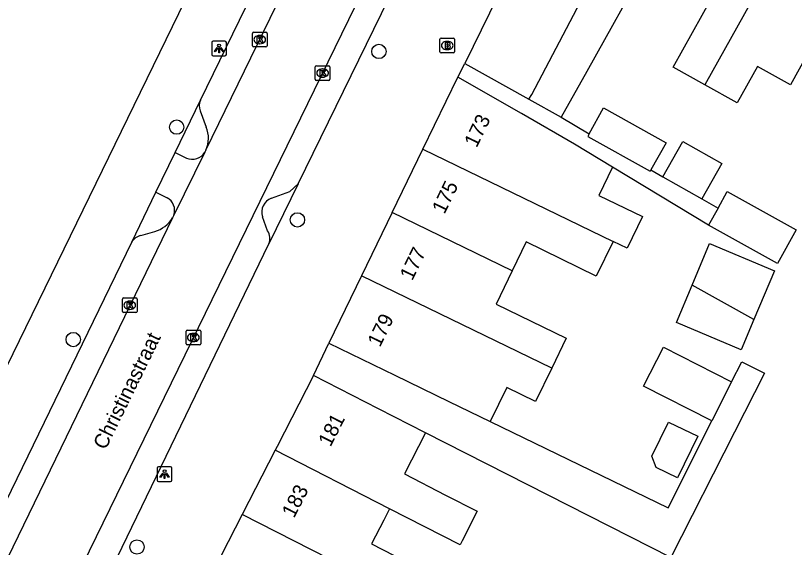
# Model space of a CAD drawing. Extents: x 160107 to 160928, y 382056 to 382918.
# Drawn here: x 160268.4 to 160321.6, y 382175.7 to 382212 of the extents above; entities that cross this region are included whole.
import ezdxf

# ---------------------------------------------------------------- set-up
doc = ezdxf.new("R2010")
doc.units = 0
for name, color, linetype in [('IMGEO_Boom', 7, 'Continuous'), ('IMGEO_Brandkraan', 7, 'Continuous'), ('IMGEO_Kolk', 7, 'Continuous'), ('IMGEO_Lichtpunt', 7, 'Continuous'), ('IMGEO_Openbare_ruimte_label', 7, 'Continuous'), ('IMGEO_Pand', 7, 'Continuous'), ('IMGEO_Pand_nummerreeks', 7, 'Continuous'), ('IMGEO_Rijbaan_lokaal_open', 7, 'Continuous'), ('IMGEO_Voetpad_open', 7, 'Continuous')]:
    doc.layers.add(name, color=color, linetype=linetype)

msp = doc.modelspace()

# ---------------------------------------------------------------- linework, layer by layer
at = {"layer": 'IMGEO_Boom'}
for centre in [(160293.204, 382209.547), (160279.408, 382204.387), (160287.645, 382198.063), (160272.349, 382189.904), (160276.698, 382175.758)]:
    msp.add_circle(centre, 0.489, dxfattribs=at)
at = {"layer": 'IMGEO_Brandkraan'}
for p, q in [((160297.368, 382209.529), (160297.368, 382210.381)), ((160297.443, 382210.455), (160298.295, 382210.455)), ((160298.369, 382210.381), (160298.369, 382209.529)), ((160297.856, 382210.235), (160297.881, 382210.235)), ((160298.295, 382209.455), (160297.443, 382209.455)), ((160297.879, 382209.675), (160297.854, 382209.675))]:
    msp.add_line(p, q, dxfattribs=at)
for points in [[(160297.368, 382209.529), (160297.368, 382210.381)], [(160297.443, 382210.455), (160298.295, 382210.455)], [(160298.369, 382210.381), (160298.369, 382209.529)], [(160297.716, 382210.155), (160297.716, 382209.755), (160297.929, 382209.755)], [(160297.947, 382210.155), (160297.716, 382210.155)], [(160297.895, 382210.074), (160297.841, 382210.074), (160297.841, 382209.998)], [(160297.841, 382209.998), (160297.894, 382209.998)], [(160297.903, 382209.922), (160297.841, 382209.922), (160297.841, 382209.841)], [(160297.841, 382209.841), (160297.903, 382209.841)], [(160298.295, 382209.455), (160297.443, 382209.455)]]:
    msp.add_lwpolyline(points, dxfattribs=at)
for centre, radius, start, end in [((160297.445, 382210.379), 0.0765, 91.552, 178.448), ((160297.445, 382210.379), 0.0765, 91.552, 178.448), ((160298.293, 382210.379), 0.0765, 1.552, 88.448), ((160298.293, 382210.379), 0.0765, 1.552, 88.448), ((160297.896, 382210.036), 0.0379, 267.8285, 90.9355), ((160297.904, 382209.881), 0.0404, 269.8759, 90.5077), ((160297.935, 382210.006), 0.251, 268.6676, 293.5347), ((160297.951, 382210.01), 0.145, 59.4692, 91.5367), ((160297.976, 382210.057), 0.0922, 285.5137, 58.1501), ((160297.981, 382209.865), 0.105, 301.3115, 78.989), ((160297.445, 382209.531), 0.0765, 181.552, 268.448), ((160297.445, 382209.531), 0.0765, 181.552, 268.448), ((160298.293, 382209.531), 0.0765, 271.552, 358.448), ((160298.293, 382209.531), 0.0765, 271.552, 358.448)]:
    msp.add_arc(centre, radius, start, end, dxfattribs=at)
for centre, major_axis, ratio, start_param, end_param in [((160297.855, 382209.955), (-0.387, 0.002), 0.722429, 4.712389, 7.853982), ((160297.88, 382209.955), (-0.39, 0.002), 0.717154, 1.570796, 4.712389)]:
    msp.add_ellipse(centre, major_axis=major_axis, ratio=ratio, start_param=start_param, end_param=end_param, dxfattribs=at)
at = {"layer": 'IMGEO_Kolk'}
for p, q in [((160284.648, 382210.857), (160285.5, 382210.857)), ((160284.573, 382209.931), (160284.573, 382210.783)), ((160285.061, 382210.637), (160285.086, 382210.637)), ((160285.574, 382210.783), (160285.574, 382209.931)), ((160285.5, 382209.857), (160284.648, 382209.857)), ((160285.084, 382210.077), (160285.059, 382210.077)), ((160288.866, 382207.649), (160288.866, 382208.501)), ((160288.941, 382208.575), (160289.793, 382208.575)), ((160289.354, 382208.355), (160289.379, 382208.355)), ((160289.867, 382208.501), (160289.867, 382207.649)), ((160289.377, 382207.795), (160289.352, 382207.795)), ((160289.793, 382207.575), (160288.941, 382207.575)), ((160275.703, 382191.814), (160275.703, 382192.666)), ((160275.778, 382192.74), (160276.63, 382192.74)), ((160276.191, 382192.52), (160276.216, 382192.52)), ((160276.704, 382192.666), (160276.704, 382191.814)), ((160276.63, 382191.74), (160275.778, 382191.74)), ((160276.214, 382191.96), (160276.189, 382191.96)), ((160280.044, 382189.619), (160280.044, 382190.471)), ((160280.119, 382190.545), (160280.971, 382190.545)), ((160280.532, 382190.325), (160280.557, 382190.325)), ((160281.045, 382190.471), (160281.045, 382189.619)), ((160280.555, 382189.765), (160280.53, 382189.765)), ((160280.971, 382189.545), (160280.119, 382189.545))]:
    msp.add_line(p, q, dxfattribs=at)
for points in [[(160284.648, 382210.857), (160285.5, 382210.857)], [(160284.573, 382209.931), (160284.573, 382210.783)], [(160284.894, 382210.557), (160285.017, 382210.557), (160285.017, 382210.406), (160285.147, 382210.557), (160285.311, 382210.557), (160285.165, 382210.406), (160285.318, 382210.157), (160285.166, 382210.157), (160285.081, 382210.321), (160285.017, 382210.254), (160285.017, 382210.157), (160284.894, 382210.157), (160284.894, 382210.557)], [(160285.574, 382210.783), (160285.574, 382209.931)], [(160285.5, 382209.857), (160284.648, 382209.857)], [(160288.866, 382207.649), (160288.866, 382208.501)], [(160288.941, 382208.575), (160289.793, 382208.575)], [(160289.187, 382208.275), (160289.31, 382208.275), (160289.31, 382208.124), (160289.44, 382208.275), (160289.604, 382208.275), (160289.458, 382208.124), (160289.611, 382207.875), (160289.459, 382207.875), (160289.374, 382208.039), (160289.31, 382207.972), (160289.31, 382207.875), (160289.187, 382207.875), (160289.187, 382208.275)], [(160289.867, 382208.501), (160289.867, 382207.649)], [(160289.793, 382207.575), (160288.941, 382207.575)], [(160275.703, 382191.814), (160275.703, 382192.666)], [(160275.778, 382192.74), (160276.63, 382192.74)], [(160276.024, 382192.44), (160276.147, 382192.44), (160276.147, 382192.289), (160276.277, 382192.44), (160276.441, 382192.44), (160276.295, 382192.289), (160276.448, 382192.04), (160276.296, 382192.04), (160276.211, 382192.204), (160276.147, 382192.137), (160276.147, 382192.04), (160276.024, 382192.04), (160276.024, 382192.44)], [(160276.704, 382192.666), (160276.704, 382191.814)], [(160276.63, 382191.74), (160275.778, 382191.74)], [(160280.044, 382189.619), (160280.044, 382190.471)], [(160280.119, 382190.545), (160280.971, 382190.545)], [(160280.365, 382190.245), (160280.488, 382190.245), (160280.488, 382190.094), (160280.618, 382190.245), (160280.782, 382190.245), (160280.636, 382190.094), (160280.789, 382189.845), (160280.637, 382189.845), (160280.552, 382190.009), (160280.488, 382189.942), (160280.488, 382189.845), (160280.365, 382189.845), (160280.365, 382190.245)], [(160281.045, 382190.471), (160281.045, 382189.619)], [(160280.971, 382189.545), (160280.119, 382189.545)]]:
    msp.add_lwpolyline(points, dxfattribs=at)
for centre, start, end in [((160284.65, 382210.781), 91.552, 178.448), ((160284.65, 382210.781), 91.552, 178.448), ((160285.498, 382210.781), 1.552, 88.448), ((160285.498, 382210.781), 1.552, 88.448), ((160284.65, 382209.933), 181.552, 268.448), ((160284.65, 382209.933), 181.552, 268.448), ((160285.498, 382209.933), 271.552, 358.448), ((160285.498, 382209.933), 271.552, 358.448), ((160288.943, 382208.499), 91.552, 178.448), ((160288.943, 382208.499), 91.552, 178.448), ((160289.791, 382208.499), 1.552, 88.448), ((160289.791, 382208.499), 1.552, 88.448), ((160288.943, 382207.651), 181.552, 268.448), ((160288.943, 382207.651), 181.552, 268.448), ((160289.791, 382207.651), 271.552, 358.448), ((160289.791, 382207.651), 271.552, 358.448), ((160275.78, 382192.664), 91.552, 178.448), ((160275.78, 382192.664), 91.552, 178.448), ((160276.628, 382192.664), 1.552, 88.448), ((160276.628, 382192.664), 1.552, 88.448), ((160275.78, 382191.816), 181.552, 268.448), ((160275.78, 382191.816), 181.552, 268.448), ((160276.628, 382191.816), 271.552, 358.448), ((160276.628, 382191.816), 271.552, 358.448), ((160280.121, 382190.469), 91.552, 178.448), ((160280.121, 382190.469), 91.552, 178.448), ((160280.969, 382190.469), 1.552, 88.448), ((160280.969, 382190.469), 1.552, 88.448), ((160280.121, 382189.621), 181.552, 268.448), ((160280.121, 382189.621), 181.552, 268.448), ((160280.969, 382189.621), 271.552, 358.448), ((160280.969, 382189.621), 271.552, 358.448)]:
    msp.add_arc(centre, 0.0765, start, end, dxfattribs=at)
for centre, major_axis, ratio, start_param, end_param in [((160285.06, 382210.357), (-0.387, 0.002), 0.722429, 4.712389, 7.853982), ((160285.085, 382210.357), (-0.39, 0.002), 0.717154, 1.570796, 4.712389), ((160289.353, 382208.075), (-0.387, 0.002), 0.722429, 4.712389, 7.853982), ((160289.378, 382208.075), (-0.39, 0.002), 0.717154, 1.570796, 4.712389), ((160276.19, 382192.24), (-0.387, 0.002), 0.722429, 4.712389, 7.853982), ((160276.215, 382192.24), (-0.39, 0.002), 0.717154, 1.570796, 4.712389), ((160280.531, 382190.045), (-0.387, 0.002), 0.722429, 4.712389, 7.853982), ((160280.556, 382190.045), (-0.39, 0.002), 0.717154, 1.570796, 4.712389)]:
    msp.add_ellipse(centre, major_axis=major_axis, ratio=ratio, start_param=start_param, end_param=end_param, dxfattribs=at)
at = {"layer": 'IMGEO_Lichtpunt'}
for p, q in [((160281.8, 382210.151), (160281.8, 382209.344)), ((160281.8, 382210.151), (160281.8, 382209.344)), ((160282.702, 382210.246), (160281.894, 382210.246)), ((160282.702, 382210.246), (160281.894, 382210.246)), ((160282.796, 382209.344), (160282.796, 382210.151)), ((160282.796, 382209.344), (160282.796, 382210.151)), ((160281.894, 382209.25), (160282.702, 382209.25)), ((160281.894, 382209.25), (160282.702, 382209.25)), ((160278.082, 382181.126), (160278.082, 382180.319)), ((160278.082, 382181.126), (160278.082, 382180.319)), ((160278.984, 382181.221), (160278.176, 382181.221)), ((160278.984, 382181.221), (160278.176, 382181.221)), ((160279.078, 382180.319), (160279.078, 382181.126)), ((160279.078, 382180.319), (160279.078, 382181.126)), ((160278.176, 382180.225), (160278.984, 382180.225)), ((160278.176, 382180.225), (160278.984, 382180.225))]:
    msp.add_line(p, q, dxfattribs=at)
for points in [[(160282.174, 382209.815), (160282.213, 382209.787), (160282.025, 382209.525), (160281.987, 382209.552), (160282.174, 382209.815)], [(160282.276, 382209.767), (160282.323, 382209.767), (160282.323, 382209.445), (160282.276, 382209.445), (160282.276, 382209.767)], [(160282.386, 382209.787), (160282.424, 382209.814), (160282.611, 382209.552), (160282.572, 382209.524), (160282.386, 382209.787)], [(160278.456, 382180.79), (160278.495, 382180.762), (160278.307, 382180.5), (160278.269, 382180.527), (160278.456, 382180.79)], [(160278.558, 382180.742), (160278.605, 382180.742), (160278.605, 382180.42), (160278.558, 382180.42), (160278.558, 382180.742)], [(160278.668, 382180.762), (160278.706, 382180.789), (160278.893, 382180.527), (160278.854, 382180.499), (160278.668, 382180.762)]]:
    msp.add_lwpolyline(points, dxfattribs=at)
for centre in [(160282.299, 382209.949), (160278.581, 382180.924)]:
    msp.add_circle(centre, 0.0994, dxfattribs=at)
for centre, start, end in [((160281.894, 382210.151), 90, 180), ((160281.894, 382210.151), 90, 180), ((160282.702, 382210.151), 0, 90), ((160282.702, 382210.151), 0, 90), ((160281.894, 382209.344), 180, 270), ((160281.894, 382209.344), 180, 270), ((160282.702, 382209.344), 270, 0), ((160282.702, 382209.344), 270, 360), ((160278.176, 382181.126), 90, 180), ((160278.176, 382181.126), 90, 180), ((160278.984, 382181.126), 0, 90), ((160278.984, 382181.126), 0, 90), ((160278.176, 382180.319), 180, 270), ((160278.176, 382180.319), 180, 270), ((160278.984, 382180.319), 270, 0), ((160278.984, 382180.319), 270, 360)]:
    msp.add_arc(centre, 0.0946, start, end, dxfattribs=at)
at = {"layer": 'IMGEO_Pand'}
for points in [[(160306.947, 382224.801), (160299.069, 382208.718)], [(160303.434, 382206.287), (160303.632, 382206.617), (160306.971, 382212.926), (160312.51, 382223.394)], [(160321.607, 382218.327), (160315.45, 382207.27)], [(160313.423, 382214.624), (160311.554, 382215.665), (160307.391, 382208.191), (160305.645, 382205.056)], [(160315.45, 382207.27), (160313.281, 382208.478), (160315.927, 382213.23), (160313.423, 382214.624)], [(160322.581, 382209.62), (160321.285, 382207.278), (160319.04, 382208.528), (160317.655, 382206.042), (160315.45, 382207.27)], [(160299.069, 382208.718), (160303.434, 382206.287)], [(160296.207, 382202.887), (160298.584, 382207.79)], [(160309.145, 382201.668), (160306.562, 382203.225), (160302.924, 382205.307), (160298.584, 382207.79)], [(160303.434, 382206.287), (160305.645, 382205.056)], [(160307.554, 382203.938), (160308.536, 382205.7), (160312.799, 382203.326), (160311.767, 382201.472)], [(160307.554, 382203.938), (160307.451, 382203.753), (160311.715, 382201.379), (160311.767, 382201.472)], [(160312.581, 382200.996), (160313.954, 382203.415), (160316.607, 382201.91), (160315.235, 382199.491)], [(160294.11, 382198.563), (160296.207, 382202.887)], [(160296.207, 382202.887), (160309.183, 382196.594)], [(160309.145, 382201.668), (160308.208, 382199.734), (160311.201, 382198.283), (160310.153, 382196.123), (160309.183, 382196.594)], [(160312.581, 382200.996), (160315.235, 382199.491)], [(160316.344, 382198.862), (160316.976, 382199.997), (160321.667, 382197.383), (160320.394, 382195.097), (160315.702, 382197.71)], [(160316.344, 382198.862), (160315.702, 382197.71)], [(160294.11, 382198.563), (160292.022, 382194.257)], [(160302.302, 382194.59), (160294.11, 382198.563)], [(160309.183, 382196.594), (160308.039, 382194.235), (160303.254, 382196.555), (160302.302, 382194.59)], [(160314.576, 382193.608), (160315.768, 382196.441), (160320.193, 382194.578), (160318.797, 382191.262)], [(160302.302, 382194.59), (160301.198, 382192.314), (160305.991, 382189.99), (160305.007, 382187.96)], [(160292.022, 382194.257), (160289.789, 382189.653)], [(160305.007, 382187.96), (160292.022, 382194.257)], [(160318.797, 382191.262), (160317.925, 382189.191), (160313.5, 382191.054), (160314.576, 382193.608)], [(160318.797, 382191.262), (160314.576, 382193.608)], [(160289.789, 382189.653), (160294.289, 382187.471), (160297.969, 382185.687), (160300.807, 382184.311)], [(160315.93, 382184.367), (160311.271, 382186.715), (160312.615, 382189.375), (160317.274, 382187.028)], [(160288.734, 382187.447), (160286.258, 382182.612), (160286.127, 382182.356)], [(160296.375, 382183.542), (160293.185, 382185.168), (160288.734, 382187.447)], [(160305.007, 382187.96), (160303.895, 382185.666), (160301.927, 382186.62), (160300.807, 382184.311)], [(160317.274, 382187.028), (160315.93, 382184.367)], [(160311.839, 382181.939), (160312.97, 382184.272), (160314.956, 382183.309), (160313.58, 382180.472), (160312.128, 382181.176), (160311.839, 382181.939)], [(160296.375, 382183.542), (160294.948, 382180.734), (160297.749, 382179.3), (160299.917, 382178.19), (160298.89, 382176.184), (160298.742, 382175.895), (160293.929, 382178.36)], [(160286.127, 382182.356), (160283.886, 382177.981)], [(160293.929, 382178.36), (160286.127, 382182.356)], [(160283.886, 382177.981), (160281.494, 382173.309)], [(160297.29, 382171.141), (160296.38, 382171.605), (160295.698, 382171.953), (160283.886, 382177.981)], [(160293.929, 382178.36), (160293.537, 382177.595), (160292.699, 382175.959), (160297.382, 382173.561), (160300.8, 382171.811), (160299.801, 382169.859), (160297.29, 382171.141)]]:
    msp.add_lwpolyline(points, dxfattribs=at)
at = {"layer": 'IMGEO_Rijbaan_lokaal_open'}
for points in [[(160281.398, 382202.817), (160293.276, 382227.177)], [(160297.633, 382225.052), (160269.244, 382166.896)], [(160281.331, 382202.682), (160279.213, 382198.39)], [(160281.398, 382202.817), (160281.331, 382202.682)], [(160279.115, 382198.191), (160264.923, 382169.002)], [(160279.213, 382198.39), (160279.115, 382198.191)]]:
    msp.add_lwpolyline(points, dxfattribs=at)
at = {"layer": 'IMGEO_Voetpad_open'}
for points in [[(160257.348, 382166.641), (160293.473, 382240.701)], [(160281.031, 382206.223), (160293.417, 382231.624)], [(160287.705, 382200.526), (160299.066, 382223.777)], [(160298.584, 382207.79), (160299.069, 382208.718)], [(160279.303, 382202.655), (160281.031, 382206.223)], [(160281.015, 382205.497), (160281.426, 382204.394)], [(160305.645, 382205.056), (160307.554, 382203.938)], [(160277.988, 382199.941), (160279.303, 382202.655)], [(160279.303, 382202.655), (160280.069, 382202.276)], [(160315.702, 382197.71), (160309.145, 382201.668)], [(160311.767, 382201.472), (160312.581, 382200.996)], [(160287.705, 382200.526), (160285.692, 382196.432)], [(160285.883, 382199.534), (160287.137, 382199.988), (160287.705, 382200.526)], [(160276.342, 382196.54), (160277.988, 382199.941)], [(160277.988, 382199.941), (160278.748, 382199.572)], [(160315.235, 382199.491), (160316.344, 382198.862)], [(160285.604, 382197.323), (160285.26, 382198.27)], [(160276.961, 382197), (160277.912, 382197.274)], [(160264.03, 382171.188), (160276.342, 382196.54)], [(160271.674, 382167.46), (160285.692, 382196.432)], [(160288.734, 382187.447), (160289.789, 382189.653)], [(160317.274, 382187.028), (160317.96, 382188.386), (160319.51, 382187.603), (160317.471, 382183.589), (160313.124, 382175.033), (160296.375, 382183.542)], [(160300.807, 382184.311), (160312.933, 382178.432), (160315.93, 382184.367)]]:
    msp.add_lwpolyline(points, dxfattribs=at)
for centre, radius, start, end in [((160281.902, 382205.841), 0.951, 156.297, 201.178), ((160279.599, 382203.638), 1.978, 335.4825, 22.4831), ((160280.472, 382203.189), 0.998, 246.1948, 329.4723), ((160278.303, 382198.714), 0.966, 340.3919, 62.5576), ((160286.214, 382198.585), 1.005, 109.2349, 198.2896), ((160277.361, 382199.245), 2.046, 285.6255, 329.0082), ((160284.827, 382196.796), 0.939, 337.167, 34.1141), ((160277.141, 382196.111), 0.907, 101.4435, 151.7911)]:
    msp.add_arc(centre, radius, start, end, dxfattribs=at)

# ---------------------------------------------------------------- texts
at = {"layer": 'IMGEO_Openbare_ruimte_label'}
msp.add_text('Christinastraat', height=1, rotation=63.8962, dxfattribs=at).set_placement((160274.555, 382182.325))
at = {"layer": 'IMGEO_Pand_nummerreeks'}
for s, rotation, p in [('173', 64.1303, (160299.875, 382202.934)), ('175', 64.1303, (160297.676, 382198.399)), ('177', 64.1303, (160295.478, 382193.865)), ('179', 64.1312, (160293.278, 382189.331)), ('181', 62.8821, (160289.901, 382182.531)), ('183', 62.8821, (160287.416, 382177.677))]:
    msp.add_text(s, height=1, rotation=rotation, dxfattribs=at).set_placement(p)

doc.saveas('drawing.dxf')
